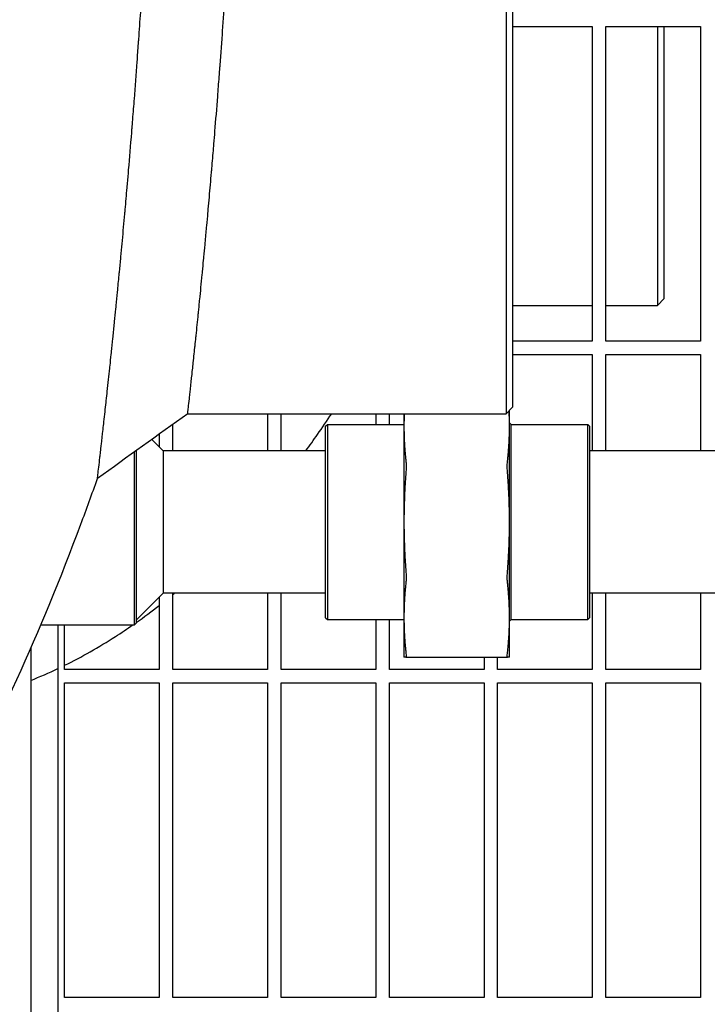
# Model space of a CAD drawing. Header units: inches. Extents: x 18 to 846, y -44 to 561.
# Tile 600 of 637: x 528.16 to 534.51, y 449.63 to 458.73. Entities that reach past the tile are written whole.
import ezdxf

# ---------------------------------------------------------------- set-up
doc = ezdxf.new("R2010")
doc.units = ezdxf.units.IN
doc.header["$LTSCALE"] = 24
doc.header["$MEASUREMENT"] = 0
doc.layers.add('Visible (ANSI)', color=7, linetype='Continuous', lineweight=30)

msp = doc.modelspace()

# ---------------------------------------------------------------- linework, layer by layer
at = {"layer": 'Visible (ANSI)'}
for p, q in [((532.64978, 475.08659), (532.64978, 455.08668)), ((532.71228, 455.14918), (532.71228, 475.0241)), ((532.71228, 458.66293), (533.44593, 458.66293)), ((533.44593, 458.66293), (533.44593, 455.75668)), ((533.57093, 455.75668), (533.57093, 458.66293)), ((533.57093, 458.66293), (534.44593, 458.66293)), ((534.0477, 458.66296), (534.0477, 456.08668)), ((534.1102, 456.14918), (534.1102, 458.66297)), ((534.44593, 458.66293), (534.44593, 455.75668)), ((534.1102, 456.14918), (534.0477, 456.08668)), ((532.71228, 456.08668), (533.44593, 456.08668)), ((533.57093, 456.08668), (534.0477, 456.08668)), ((533.44593, 455.75668), (532.71228, 455.75668)), ((534.44593, 455.75668), (533.57093, 455.75668)), ((532.71228, 455.63168), (533.44593, 455.63168)), ((533.44593, 455.63168), (533.44593, 454.74418)), ((533.57093, 454.74418), (533.57093, 455.63168)), ((533.57093, 455.63168), (534.44593, 455.63168)), ((534.44593, 455.63168), (534.44593, 454.74418)), ((532.71228, 455.14918), (532.64978, 455.08668)), ((529.70812, 455.08668), (532.64978, 455.08668)), ((530.44593, 455.08668), (530.44593, 454.74418)), ((530.57093, 454.74418), (530.57093, 455.08668)), ((531.44593, 455.08668), (531.44593, 454.98668)), ((531.57093, 454.98668), (531.57093, 455.08668)), ((531.70597, 455.08668), (531.70597, 454.97057)), ((532.68097, 454.97057), (532.68097, 455.11787)), ((529.57093, 454.74418), (529.57093, 454.98808)), ((530.98247, 454.97106), (530.99809, 454.98668)), ((530.98247, 453.20231), (530.98247, 454.97106)), ((530.99809, 454.98668), (530.99809, 453.18668)), ((530.99809, 454.98668), (531.70597, 454.98668)), ((531.70597, 454.97057), (531.70597, 454.08668)), ((532.69597, 454.98668), (532.68097, 455.00168)), ((532.68097, 454.08668), (532.68097, 454.97057)), ((532.69597, 453.18668), (532.69597, 454.98668)), ((532.69597, 454.98668), (533.40534, 454.98668)), ((533.40534, 453.18668), (533.40534, 454.98668)), ((533.42097, 454.97106), (533.40534, 454.98668)), ((533.42097, 454.97106), (533.42097, 453.20231)), ((529.44593, 454.89823), (529.44593, 454.78072)), ((529.48247, 454.74418), (529.37757, 454.84908)), ((529.21684, 453.13668), (529.21684, 454.73353)), ((529.23247, 454.74476), (529.23247, 453.15231)), ((530.98247, 454.74418), (529.48247, 454.74418)), ((529.48247, 454.74418), (529.48247, 454.08668)), ((535.17097, 454.74418), (533.42097, 454.74418)), ((529.48247, 454.08668), (529.48247, 453.42918)), ((531.70597, 454.08668), (531.70597, 453.2028)), ((532.68097, 453.2028), (532.68097, 454.08668)), ((529.48247, 453.42918), (529.23247, 453.17918)), ((530.98247, 453.42918), (529.48247, 453.42918)), ((529.57093, 452.72543), (529.57093, 453.42918)), ((530.44593, 453.42918), (530.44593, 452.72543)), ((530.57093, 452.72543), (530.57093, 453.42918)), ((535.17097, 453.42918), (533.42097, 453.42918)), ((533.44593, 453.42918), (533.44593, 452.72543)), ((533.57093, 452.72543), (533.57093, 453.42918)), ((534.44593, 453.42918), (534.44593, 452.72543)), ((529.44593, 453.39265), (529.44593, 452.72543)), ((529.23247, 453.15231), (529.21684, 453.13668)), ((530.98247, 453.20231), (530.99809, 453.18668)), ((530.99809, 453.18668), (531.70597, 453.18668)), ((531.44593, 453.18668), (531.44593, 452.72543)), ((531.57093, 452.72543), (531.57093, 453.18668)), ((531.70597, 453.2028), (531.70597, 452.83668)), ((532.68097, 452.83668), (532.68097, 453.2028)), ((532.69597, 453.18668), (532.68097, 453.17168)), ((532.69597, 453.18668), (533.40534, 453.18668)), ((533.42097, 453.20231), (533.40534, 453.18668)), ((528.35157, 453.13668), (529.21684, 453.13668)), ((528.50843, 453.13668), (528.50843, 447.71168)), ((528.57093, 452.72543), (528.57093, 453.13668)), ((528.25843, 452.92086), (528.25843, 447.71168)), ((531.7246, 452.83668), (532.66234, 452.83668)), ((532.44593, 452.83668), (532.44593, 452.72543)), ((532.57093, 452.72543), (532.57093, 452.83668)), ((529.44593, 452.72543), (528.57093, 452.72543)), ((530.44593, 452.72543), (529.57093, 452.72543)), ((531.44593, 452.72543), (530.57093, 452.72543)), ((532.44593, 452.72543), (531.57093, 452.72543)), ((533.44593, 452.72543), (532.57093, 452.72543)), ((534.44593, 452.72543), (533.57093, 452.72543)), ((528.57093, 449.69418), (528.57093, 452.60043)), ((528.57093, 452.60043), (529.44593, 452.60043)), ((529.44593, 452.60043), (529.44593, 449.69418)), ((529.57093, 449.69418), (529.57093, 452.60043)), ((529.57093, 452.60043), (530.44593, 452.60043)), ((530.44593, 452.60043), (530.44593, 449.69418)), ((530.57093, 449.69418), (530.57093, 452.60043)), ((530.57093, 452.60043), (531.44593, 452.60043)), ((531.44593, 452.60043), (531.44593, 449.69418)), ((531.57093, 449.69418), (531.57093, 452.60043)), ((531.57093, 452.60043), (532.44593, 452.60043)), ((532.44593, 452.60043), (532.44593, 449.69418)), ((532.57093, 449.69418), (532.57093, 452.60043)), ((532.57093, 452.60043), (533.44593, 452.60043)), ((533.44593, 452.60043), (533.44593, 449.69418)), ((533.57093, 449.69418), (533.57093, 452.60043)), ((533.57093, 452.60043), (534.44593, 452.60043)), ((534.44593, 452.60043), (534.44593, 449.69418)), ((529.44593, 449.69418), (528.57093, 449.69418)), ((530.44593, 449.69418), (529.57093, 449.69418)), ((531.44593, 449.69418), (530.57093, 449.69418)), ((532.44593, 449.69418), (531.57093, 449.69418)), ((533.44593, 449.69418), (532.57093, 449.69418)), ((534.44593, 449.69418), (533.57093, 449.69418))]:
    msp.add_line(p, q, dxfattribs=at)
for points, knots in [([(528.87408, 454.48715), (528.87408, 454.48715), (528.87561, 454.50009), (528.8786, 454.52555), (528.87953, 454.53347), (528.8806, 454.5426), (528.88181, 454.55292), (528.88189, 454.55358), (528.88196, 454.55425), (528.88204, 454.55493), (528.88471, 454.57772), (528.88803, 454.60615), (528.89197, 454.64005), (528.89369, 454.65486), (528.89553, 454.67074), (528.89748, 454.68768), (528.89769, 454.6895), (528.8979, 454.69133), (528.89812, 454.69318), (528.90012, 454.71057), (528.90225, 454.72904), (528.90449, 454.74855), (528.90476, 454.7509), (528.90503, 454.75327), (528.9053, 454.75565), (528.90635, 454.76479), (528.90743, 454.77416), (528.90852, 454.78375), (528.91011, 454.79765), (528.91175, 454.812), (528.91343, 454.82679), (528.91586, 454.84809), (528.91839, 454.8704), (528.92102, 454.89366), (528.92143, 454.89727), (528.92184, 454.90089), (528.92225, 454.90454), (528.9249, 454.928), (528.92765, 454.95241), (528.93048, 454.9777), (528.93096, 454.98195), (528.93144, 454.98624), (528.93192, 454.99054), (528.9352, 455.01989), (528.9386, 455.05038), (528.94209, 455.0819), (528.94517, 455.10971), (528.94835, 455.13846), (528.95161, 455.16813), (528.95221, 455.17365), (528.95282, 455.17919), (528.95343, 455.18477), (528.95661, 455.21377), (528.95987, 455.24362), (528.96319, 455.27427), (528.96387, 455.28048), (528.96455, 455.28672), (528.96522, 455.293), (528.96904, 455.32817), (528.97294, 455.36438), (528.97691, 455.40152), (528.98061, 455.43608), (528.98438, 455.47149), (528.98822, 455.50772), (528.98903, 455.51538), (528.98984, 455.52308), (528.99065, 455.53081), (528.99424, 455.56477), (528.99788, 455.59942), (529.00156, 455.63475), (529.00243, 455.64308), (529.0033, 455.65144), (529.00417, 455.65984), (529.00826, 455.69916), (529.01241, 455.7393), (529.01661, 455.78021), (529.02092, 455.82216), (529.02528, 455.86499), (529.02969, 455.90866), (529.03066, 455.91818), (529.03162, 455.92775), (529.03259, 455.93735), (529.03649, 455.97604), (529.04043, 456.01535), (529.04439, 456.05524), (529.0454, 456.06537), (529.04641, 456.07554), (529.04742, 456.08574), (529.05147, 456.12669), (529.05556, 456.16822), (529.05966, 456.21029), (529.06466, 456.26153), (529.06972, 456.31377), (529.0748, 456.3669), (529.07588, 456.37813), (529.07696, 456.3894), (529.07804, 456.40071), (529.08215, 456.44382), (529.08628, 456.48749), (529.09043, 456.53166), (529.09083, 456.53596), (529.09124, 456.54027), (529.09164, 456.54458), (529.09234, 456.55201), (529.09303, 456.55945), (529.09373, 456.56691), (529.09742, 456.60641), (529.10112, 456.6463), (529.10483, 456.68651), (529.11226, 456.76719), (529.11975, 456.84976), (529.12725, 456.93387), (529.12838, 456.94648), (529.1295, 456.95913), (529.13063, 456.97181), (529.13656, 457.03863), (529.1425, 457.10636), (529.14842, 457.17481), (529.14924, 457.18436), (529.15007, 457.19392), (529.1509, 457.2035), (529.15119, 457.20695), (529.15149, 457.2104), (529.15179, 457.21386), (529.15533, 457.25509), (529.15888, 457.29668), (529.16243, 457.33861), (529.17195, 457.45118), (529.18147, 457.56621), (529.19089, 457.683), (529.19198, 457.69652), (529.19307, 457.71007), (529.19416, 457.72364), (529.19501, 457.73419), (529.19585, 457.74476), (529.1967, 457.75535), (529.20182, 457.81945), (529.20692, 457.88421), (529.21199, 457.94955), (529.21305, 457.96319), (529.21411, 457.97685), (529.21517, 457.99054), (529.22397, 458.10462), (529.23269, 458.22042), (529.24127, 458.33748), (529.24535, 458.3932), (529.24941, 458.44932), (529.25345, 458.5058), (529.25442, 458.5194), (529.25539, 458.53302), (529.25635, 458.54666), (529.26217, 458.6287), (529.26793, 458.71147), (529.27361, 458.79481), (529.27453, 458.80831), (529.27545, 458.82183), (529.27637, 458.83536), (529.27885, 458.87201), (529.28131, 458.90877), (529.28376, 458.94562), (529.29354, 459.09262), (529.3031, 459.24196), (529.31238, 459.39284), (529.31318, 459.40582), (529.31398, 459.41882), (529.31477, 459.43182), (529.31593, 459.4508), (529.31708, 459.4698), (529.31823, 459.48882), (529.31999, 459.5179), (529.32174, 459.54703), (529.32347, 459.57621), (529.32594, 459.61771), (529.32839, 459.65937), (529.33082, 459.70116), (529.33155, 459.71372), (529.33228, 459.72629), (529.333, 459.73887), (529.34228, 459.89965), (529.35123, 460.06235), (529.3598, 460.22617), (529.3615, 460.25851), (529.36317, 460.29091), (529.36484, 460.32338), (529.36543, 460.33499), (529.36603, 460.34662), (529.36662, 460.35824), (529.37131, 460.45044), (529.37588, 460.54314), (529.38034, 460.63626), (529.38087, 460.64733), (529.3814, 460.65841), (529.38192, 460.66949), (529.38544, 460.7436), (529.38888, 460.81795), (529.39224, 460.89251), (529.39794, 461.01918), (529.40342, 461.14669), (529.40866, 461.27479), (529.40906, 461.28459), (529.40946, 461.29439), (529.40986, 461.3042), (529.41071, 461.32519), (529.41155, 461.3462), (529.41239, 461.36723), (529.41511, 461.43541), (529.41776, 461.50376), (529.42034, 461.57223), (529.42069, 461.58142), (529.42103, 461.59061), (529.42137, 461.59981), (529.42171, 461.60888), (529.42205, 461.61797), (529.42239, 461.62705), (529.42804, 461.77946), (529.43334, 461.93276), (529.43828, 462.08668)], [0.71397708, 0.71397708, 0.71397708, 0.71397708, 0.72584639, 0.72584639, 0.72584639, 0.72953828, 0.72953828, 0.72953828, 0.72977673, 0.72977673, 0.72977673, 0.7378113, 0.7378113, 0.7378113, 0.74132039, 0.74132039, 0.74132039, 0.74169735, 0.74169735, 0.74169735, 0.74525265, 0.74525265, 0.74525265, 0.74568107, 0.74568107, 0.74568107, 0.74732671, 0.74732671, 0.74732671, 0.74971365, 0.74971365, 0.74971365, 0.75315059, 0.75315059, 0.75315059, 0.75368288, 0.75368288, 0.75368288, 0.75710576, 0.75710576, 0.75710576, 0.75768189, 0.75768189, 0.75768189, 0.76160845, 0.76160845, 0.76160845, 0.76507196, 0.76507196, 0.76507196, 0.76571594, 0.76571594, 0.76571594, 0.76906348, 0.76906348, 0.76906348, 0.76974159, 0.76974159, 0.76974159, 0.77354232, 0.77354232, 0.77354232, 0.77707933, 0.77707933, 0.77707933, 0.7778271, 0.7778271, 0.7778271, 0.7811108, 0.7811108, 0.7811108, 0.78188455, 0.78188455, 0.78188455, 0.78550695, 0.78550695, 0.78550695, 0.78922039, 0.78922039, 0.78922039, 0.79003038, 0.79003038, 0.79003038, 0.7932936, 0.7932936, 0.7932936, 0.79412219, 0.79412219, 0.79412219, 0.79744709, 0.79744709, 0.79744709, 0.80149698, 0.80149698, 0.80149698, 0.80235313, 0.80235313, 0.80235313, 0.80561695, 0.80561695, 0.80561695, 0.80593485, 0.80593485, 0.80593485, 0.80648259, 0.80648259, 0.80648259, 0.8093852, 0.8093852, 0.8093852, 0.81520905, 0.81520905, 0.81520905, 0.8160824, 0.8160824, 0.8160824, 0.82068453, 0.82068453, 0.82068453, 0.8213266, 0.8213266, 0.8213266, 0.82155796, 0.82155796, 0.82155796, 0.8243182, 0.8243182, 0.8243182, 0.83172924, 0.83172924, 0.83172924, 0.83258744, 0.83258744, 0.83258744, 0.83325494, 0.83325494, 0.83325494, 0.83729795, 0.83729795, 0.83729795, 0.83814178, 0.83814178, 0.83814178, 0.84517506, 0.84517506, 0.84517506, 0.84852232, 0.84852232, 0.84852232, 0.84932807, 0.84932807, 0.84932807, 0.85417499, 0.85417499, 0.85417499, 0.85496, 0.85496, 0.85496, 0.85708688, 0.85708688, 0.85708688, 0.86557169, 0.86557169, 0.86557169, 0.86630189, 0.86630189, 0.86630189, 0.8673673, 0.8673673, 0.8673673, 0.86899617, 0.86899617, 0.86899617, 0.87131356, 0.87131356, 0.87131356, 0.87201007, 0.87201007, 0.87201007, 0.88090898, 0.88090898, 0.88090898, 0.8826655, 0.8826655, 0.8826655, 0.88329371, 0.88329371, 0.88329371, 0.88827422, 0.88827422, 0.88827422, 0.88886649, 0.88886649, 0.88886649, 0.8928263, 0.8928263, 0.8928263, 0.89955449, 0.89955449, 0.89955449, 0.9000692, 0.9000692, 0.9000692, 0.90117117, 0.90117117, 0.90117117, 0.90474464, 0.90474464, 0.90474464, 0.9052241, 0.9052241, 0.9052241, 0.90569754, 0.90569754, 0.90569754, 0.91363947, 0.91363947, 0.91363947, 0.91363947]), ([(529.70812, 455.08668), (529.70812, 455.08668), (529.70812, 455.08668), (529.70812, 455.08668), (529.70812, 455.08672), (529.70942, 455.0983), (529.71193, 455.12083), (529.71271, 455.12784), (529.71362, 455.13592), (529.71464, 455.14509), (529.7147, 455.14568), (529.71477, 455.14628), (529.71483, 455.14688), (529.71709, 455.16713), (529.7199, 455.19249), (529.72325, 455.22282), (529.72471, 455.23607), (529.72628, 455.25029), (529.72794, 455.26545), (529.72812, 455.26708), (529.7283, 455.26872), (529.72848, 455.27037), (529.73019, 455.28593), (529.732, 455.30244), (529.7339, 455.31987), (529.73413, 455.32197), (529.73436, 455.32408), (529.73459, 455.32621), (529.73549, 455.33438), (529.7364, 455.34275), (529.73733, 455.35131), (529.73868, 455.36373), (529.74007, 455.37657), (529.74151, 455.38981), (529.74358, 455.40888), (529.74573, 455.42886), (529.74798, 455.44973), (529.74833, 455.45296), (529.74868, 455.45621), (529.74903, 455.45948), (529.75129, 455.48054), (529.75364, 455.50246), (529.75607, 455.5252), (529.75648, 455.52903), (529.75689, 455.53289), (529.7573, 455.53676), (529.76012, 455.56317), (529.76304, 455.59066), (529.76604, 455.61915), (529.7687, 455.64428), (529.77143, 455.67026), (529.77424, 455.69709), (529.77476, 455.70207), (529.77528, 455.70709), (529.77581, 455.71213), (529.77855, 455.73835), (529.78136, 455.76535), (529.78423, 455.79308), (529.78481, 455.7987), (529.7854, 455.80435), (529.78598, 455.81003), (529.78927, 455.84186), (529.79264, 455.87463), (529.79608, 455.9083), (529.79928, 455.93963), (529.80255, 455.97177), (529.80588, 456.00471), (529.80658, 456.01167), (529.80729, 456.01867), (529.80799, 456.0257), (529.81111, 456.05658), (529.81427, 456.08814), (529.81748, 456.12036), (529.81824, 456.12795), (529.819, 456.13558), (529.81976, 456.14325), (529.82332, 456.17913), (529.82695, 456.21581), (529.83062, 456.25325), (529.83439, 456.29164), (529.83821, 456.33085), (529.84207, 456.37087), (529.84292, 456.3796), (529.84377, 456.38837), (529.84461, 456.39717), (529.84803, 456.43265), (529.85149, 456.4687), (529.85497, 456.50531), (529.85585, 456.5146), (529.85674, 456.52393), (529.85763, 456.5333), (529.86119, 456.57089), (529.86478, 456.60905), (529.8684, 456.64778), (529.87281, 456.69495), (529.87727, 456.74307), (529.88176, 456.79207), (529.88271, 456.80242), (529.88366, 456.81282), (529.88462, 456.82326), (529.88825, 456.86304), (529.89191, 456.90337), (529.89559, 456.94422), (529.89595, 456.9482), (529.8963, 456.95218), (529.89666, 456.95617), (529.89728, 456.96304), (529.8979, 456.96992), (529.89852, 456.97682), (529.90179, 457.01338), (529.90508, 457.05033), (529.90837, 457.08763), (529.91498, 457.16248), (529.92165, 457.23907), (529.92834, 457.31719), (529.92934, 457.32891), (529.93035, 457.34066), (529.93135, 457.35244), (529.93665, 457.41454), (529.94195, 457.47758), (529.94726, 457.54146), (529.948, 457.55038), (529.94874, 457.55931), (529.94948, 457.56825), (529.94975, 457.57147), (529.95001, 457.5747), (529.95028, 457.57793), (529.95346, 457.61644), (529.95664, 457.65528), (529.95983, 457.69444), (529.96838, 457.79958), (529.97692, 457.90702), (529.98541, 458.01647), (529.9864, 458.02914), (529.98738, 458.04185), (529.98836, 458.05457), (529.98913, 458.06447), (529.98989, 458.07439), (529.99065, 458.08432), (529.99527, 458.14448), (529.99988, 458.20525), (530.00447, 458.26661), (530.00542, 458.27942), (530.00638, 458.29225), (530.00734, 458.30511), (530.0153, 458.41227), (530.02319, 458.52117), (530.03099, 458.63163), (530.0347, 458.68419), (530.03839, 458.73714), (530.04206, 458.79044), (530.04294, 458.80327), (530.04382, 458.81612), (530.0447, 458.82899), (530.05, 458.90642), (530.05524, 458.98456), (530.06042, 459.06335), (530.06125, 459.07612), (530.06209, 459.08889), (530.06293, 459.10169), (530.06519, 459.13636), (530.06744, 459.17115), (530.06968, 459.20606), (530.07861, 459.34532), (530.08735, 459.48675), (530.09585, 459.62994), (530.09658, 459.64226), (530.09731, 459.6546), (530.09804, 459.66695), (530.0991, 459.68496), (530.10016, 459.70301), (530.10122, 459.72108), (530.10283, 459.74871), (530.10443, 459.7764), (530.10602, 459.80414), (530.10829, 459.84362), (530.11054, 459.88323), (530.11277, 459.92297), (530.11344, 459.93491), (530.11411, 459.94687), (530.11478, 459.95883), (530.12329, 460.11172), (530.13152, 460.26648), (530.13943, 460.42276), (530.14099, 460.45361), (530.14253, 460.48452), (530.14407, 460.5155), (530.14462, 460.52658), (530.14516, 460.53766), (530.14571, 460.54876), (530.15003, 460.63671), (530.15426, 460.72515), (530.15837, 460.81404), (530.15886, 460.82461), (530.15934, 460.83518), (530.15983, 460.84576), (530.16308, 460.91652), (530.16626, 460.98755), (530.16936, 461.05883), (530.17464, 461.17995), (530.17971, 461.30187), (530.18456, 461.42446), (530.18493, 461.43384), (530.1853, 461.44322), (530.18567, 461.45261), (530.18645, 461.4727), (530.18724, 461.49281), (530.18801, 461.51294), (530.19053, 461.57821), (530.19299, 461.64367), (530.19538, 461.70927), (530.1957, 461.71808), (530.19602, 461.72688), (530.19634, 461.73569), (530.19665, 461.74439), (530.19697, 461.7531), (530.19728, 461.7618), (530.20115, 461.86962), (530.20484, 461.97796), (530.20836, 462.08668)], [0.71395683, 0.71395683, 0.71395683, 0.71395683, 0.71397708, 0.71397708, 0.71397708, 0.72584639, 0.72584639, 0.72584639, 0.72953828, 0.72953828, 0.72953828, 0.72977673, 0.72977673, 0.72977673, 0.7378113, 0.7378113, 0.7378113, 0.74132039, 0.74132039, 0.74132039, 0.74169735, 0.74169735, 0.74169735, 0.74525265, 0.74525265, 0.74525265, 0.74568107, 0.74568107, 0.74568107, 0.74732671, 0.74732671, 0.74732671, 0.74971365, 0.74971365, 0.74971365, 0.75315059, 0.75315059, 0.75315059, 0.75368288, 0.75368288, 0.75368288, 0.75710576, 0.75710576, 0.75710576, 0.75768189, 0.75768189, 0.75768189, 0.76160845, 0.76160845, 0.76160845, 0.76507196, 0.76507196, 0.76507196, 0.76571594, 0.76571594, 0.76571594, 0.76906348, 0.76906348, 0.76906348, 0.76974159, 0.76974159, 0.76974159, 0.77354232, 0.77354232, 0.77354232, 0.77707933, 0.77707933, 0.77707933, 0.7778271, 0.7778271, 0.7778271, 0.7811108, 0.7811108, 0.7811108, 0.78188455, 0.78188455, 0.78188455, 0.78550695, 0.78550695, 0.78550695, 0.78922039, 0.78922039, 0.78922039, 0.79003038, 0.79003038, 0.79003038, 0.7932936, 0.7932936, 0.7932936, 0.79412219, 0.79412219, 0.79412219, 0.79744709, 0.79744709, 0.79744709, 0.80149698, 0.80149698, 0.80149698, 0.80235313, 0.80235313, 0.80235313, 0.80561695, 0.80561695, 0.80561695, 0.80593485, 0.80593485, 0.80593485, 0.80648259, 0.80648259, 0.80648259, 0.8093852, 0.8093852, 0.8093852, 0.81520905, 0.81520905, 0.81520905, 0.8160824, 0.8160824, 0.8160824, 0.82068453, 0.82068453, 0.82068453, 0.8213266, 0.8213266, 0.8213266, 0.82155796, 0.82155796, 0.82155796, 0.8243182, 0.8243182, 0.8243182, 0.83172924, 0.83172924, 0.83172924, 0.83258744, 0.83258744, 0.83258744, 0.83325494, 0.83325494, 0.83325494, 0.83729795, 0.83729795, 0.83729795, 0.83814178, 0.83814178, 0.83814178, 0.84517506, 0.84517506, 0.84517506, 0.84852232, 0.84852232, 0.84852232, 0.84932807, 0.84932807, 0.84932807, 0.85417499, 0.85417499, 0.85417499, 0.85496, 0.85496, 0.85496, 0.85708688, 0.85708688, 0.85708688, 0.86557169, 0.86557169, 0.86557169, 0.86630189, 0.86630189, 0.86630189, 0.8673673, 0.8673673, 0.8673673, 0.86899617, 0.86899617, 0.86899617, 0.87131356, 0.87131356, 0.87131356, 0.87201007, 0.87201007, 0.87201007, 0.88090898, 0.88090898, 0.88090898, 0.8826655, 0.8826655, 0.8826655, 0.88329371, 0.88329371, 0.88329371, 0.88827422, 0.88827422, 0.88827422, 0.88886649, 0.88886649, 0.88886649, 0.8928263, 0.8928263, 0.8928263, 0.89955449, 0.89955449, 0.89955449, 0.9000692, 0.9000692, 0.9000692, 0.90117117, 0.90117117, 0.90117117, 0.90474464, 0.90474464, 0.90474464, 0.9052241, 0.9052241, 0.9052241, 0.90569754, 0.90569754, 0.90569754, 0.91156064, 0.91156064, 0.91156064, 0.91156064]), ([(530.79978, 454.74418), (530.83583, 454.79357), (530.87156, 454.84358), (530.95119, 454.95741), (530.9949, 455.02157), (531.03813, 455.08668)], [6.883735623, 6.883735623, 6.883735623, 6.883735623, 6.903755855, 6.903755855, 6.928738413, 6.928738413, 6.928738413, 6.928738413]), ([(531.7246, 454.64106), (531.72588, 454.62931), (531.72652, 454.6151), (531.72652, 454.58592), (531.72588, 454.56929), (531.7246, 454.55267)], [0.39703999, 0.39703999, 0.39703999, 0.39703999, 0.51738947, 0.51738947, 0.63773894, 0.63773894, 0.63773894, 0.63773894]), ([(532.66234, 454.55267), (532.66105, 454.56929), (532.66042, 454.58592), (532.66042, 454.6151), (532.66105, 454.62931), (532.66234, 454.64106)], [1.29972856, 1.29972856, 1.29972856, 1.29972856, 1.42007803, 1.42007803, 1.54042751, 1.54042751, 1.54042751, 1.54042751]), ([(524.96724, 448.08668), (525.30171, 448.38491), (525.62434, 448.71743), (526.48653, 449.7307), (526.99844, 450.48049), (527.9311, 452.15209), (528.35179, 453.07399), (528.77324, 454.20444), (528.82417, 454.34514), (528.87408, 454.48715)], [0.41937179, 0.41937179, 0.41937179, 0.41937179, 0.53126196, 0.53126196, 0.73068083, 0.73068083, 0.9300997, 0.9300997, 0.95813354, 0.95813354, 0.95813354, 0.95813354]), ([(531.7246, 453.62069), (531.72588, 453.60407), (531.72652, 453.58745), (531.72652, 453.55827), (531.72588, 453.54406), (531.7246, 453.5323)], [1.29972856, 1.29972856, 1.29972856, 1.29972856, 1.42007803, 1.42007803, 1.54042751, 1.54042751, 1.54042751, 1.54042751]), ([(532.66234, 453.5323), (532.66105, 453.54406), (532.66042, 453.55827), (532.66042, 453.58745), (532.66105, 453.60407), (532.66234, 453.62069)], [0.39703999, 0.39703999, 0.39703999, 0.39703999, 0.51738947, 0.51738947, 0.63773894, 0.63773894, 0.63773894, 0.63773894]), ([(528.57093, 452.76267), (528.73046, 452.84131), (528.88701, 452.9301), (529.09471, 453.0633), (529.14873, 453.0994), (529.20233, 453.13668)], [6.524845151, 6.524845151, 6.524845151, 6.524845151, 6.593470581, 6.593470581, 6.617843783, 6.617843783, 6.617843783, 6.617843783]), ([(531.7246, 452.87329), (531.72588, 452.86154), (531.72652, 452.85224), (531.72652, 452.84015), (531.72588, 452.83668), (531.7246, 452.83668)], [0.39703999, 0.39703999, 0.39703999, 0.39703999, 0.51738947, 0.51738947, 0.63773894, 0.63773894, 0.63773894, 0.63773894]), ([(532.66234, 452.83668), (532.66105, 452.83668), (532.66042, 452.84015), (532.66042, 452.85224), (532.66105, 452.86154), (532.66234, 452.87329)], [1.29972856, 1.29972856, 1.29972856, 1.29972856, 1.42007803, 1.42007803, 1.54042751, 1.54042751, 1.54042751, 1.54042751])]:
    msp.add_open_spline(points, degree=3, knots=knots, dxfattribs=at)
for points in [[(529.70812, 455.08668), (529.43007, 454.88688), (529.15212, 454.68695), (528.87408, 454.48715)], [(529.57093, 453.41673), (529.57594, 453.42087), (529.58095, 453.42502), (529.58596, 453.42918)], [(529.23247, 453.15779), (529.30439, 453.20855), (529.37555, 453.26143), (529.44593, 453.31635)], [(528.25843, 452.62326), (528.34249, 452.65688), (528.42584, 452.69331), (528.50843, 452.73245)]]:
    msp.add_open_spline(points, degree=3, dxfattribs=at)
for points, weights in [([(531.70835, 455.08668), (531.70597, 455.02838), (531.70597, 454.97057)], [1.03455419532, 1.01931287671, 1]), ([(532.68097, 454.97057), (532.68097, 455.04193), (532.67733, 455.11424)], [1, 1.02395026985, 1.04163890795]), ([(531.70597, 454.97057), (531.70597, 454.81117), (531.7246, 454.64106)], [1, 1.05512060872, 1.07707509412]), ([(532.66234, 454.64106), (532.68097, 454.81117), (532.68097, 454.97057)], [1.07707509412, 1.05512060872, 1]), ([(531.7246, 454.55267), (531.70597, 454.3121), (531.70597, 454.08668)], [1.07707509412, 1.05512060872, 1]), ([(532.68097, 454.08668), (532.68097, 454.3121), (532.66234, 454.55267)], [1, 1.05512060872, 1.07707509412]), ([(531.70597, 454.08668), (531.70597, 453.86126), (531.7246, 453.62069)], [1, 1.05512060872, 1.07707509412]), ([(532.66234, 453.62069), (532.68097, 453.86126), (532.68097, 454.08668)], [1.07707509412, 1.05512060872, 1]), ([(531.7246, 453.5323), (531.70597, 453.36219), (531.70597, 453.2028)], [1.07707509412, 1.05512060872, 1]), ([(532.68097, 453.2028), (532.68097, 453.36219), (532.66234, 453.5323)], [1, 1.05512060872, 1.07707509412]), ([(531.70597, 453.2028), (531.70597, 453.0434), (531.7246, 452.87329)], [1, 1.05512060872, 1.07707509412]), ([(532.66234, 452.87329), (532.68097, 453.0434), (532.68097, 453.2028)], [1.07707509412, 1.05512060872, 1]), ([(531.7246, 452.83668), (531.70597, 452.83668), (531.70597, 452.83668)], [1.07707509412, 1.05512060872, 1]), ([(532.68097, 452.83668), (532.68097, 452.83668), (532.66234, 452.83668)], [1, 1.05512060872, 1.07707509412])]:
    msp.add_rational_spline(points, weights, degree=2, dxfattribs=at)

doc.saveas('drawing.dxf')
